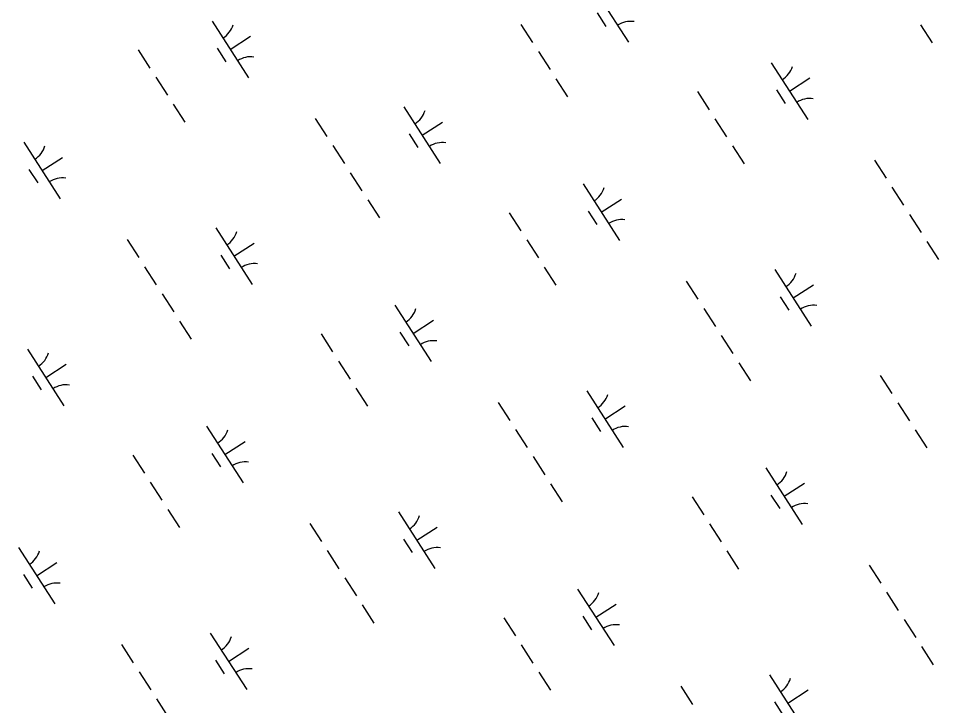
# Model space of a CAD drawing. Extents: x 3937982 to 3958556, y 219448 to 241894.
# Drawn here: x 3952906 to 3953590, y 227398 to 227909 of the extents above; entities that cross this region are included whole.
import ezdxf

# ---------------------------------------------------------------- set-up
doc = ezdxf.new("R2010")
doc.units = 0
doc.layers.add('V-WETL-SWMP', color=7, linetype='Continuous')

msp = doc.modelspace()

# ---------------------------------------------------------------- linework, layer by layer
at = {"layer": 'V-WETL-SWMP'}
for p, q in [((3953332.65, 227933.485), (3953359.713, 227891.441)), ((3953336.446, 227913.332), (3953342.941, 227903.242)), ((3953050.217, 227907.145), (3953077.279, 227865.102)), ((3953279.775, 227904.709), (3953288.435, 227891.255)), ((3953576.761, 227904.457), (3953585.42, 227891.003)), ((3953063.748, 227886.124), (3953078.884, 227895.866)), ((3952995.351, 227885.748), (3953004.011, 227872.294)), ((3953054.013, 227886.993), (3953060.508, 227876.903)), ((3953292.765, 227884.528), (3953301.425, 227871.074)), ((3953465.78, 227876.186), (3953492.842, 227834.143)), ((3953008.341, 227865.568), (3953017.001, 227852.114)), ((3953305.755, 227864.348), (3953314.415, 227850.894)), ((3953479.311, 227855.165), (3953494.446, 227864.907)), ((3953469.576, 227856.034), (3953476.07, 227845.943)), ((3953410.913, 227854.789), (3953419.573, 227841.335)), ((3953021.331, 227845.387), (3953029.991, 227831.933)), ((3953192.783, 227843.455), (3953219.845, 227801.412)), ((3953126.918, 227834.86), (3953135.578, 227821.406)), ((3953206.314, 227822.434), (3953221.45, 227832.176)), ((3953423.903, 227834.608), (3953432.563, 227821.154)), ((3953196.579, 227823.303), (3953203.074, 227813.212)), ((3952910.35, 227817.116), (3952937.412, 227775.073)), ((3953139.908, 227814.68), (3953148.568, 227801.226)), ((3953436.893, 227814.428), (3953445.553, 227800.974)), ((3952923.881, 227796.094), (3952939.017, 227805.837)), ((3953542.48, 227803.901), (3953551.14, 227790.447)), ((3952914.146, 227796.963), (3952920.641, 227786.873)), ((3953152.898, 227794.499), (3953161.558, 227781.045)), ((3953325.912, 227786.157), (3953352.975, 227744.113)), ((3953555.47, 227783.72), (3953564.13, 227770.266)), ((3953165.888, 227774.318), (3953174.548, 227760.864)), ((3953339.443, 227765.135), (3953354.579, 227774.877)), ((3953271.046, 227764.76), (3953279.706, 227751.306)), ((3953329.708, 227766.004), (3953336.203, 227755.914)), ((3953568.46, 227763.54), (3953577.12, 227750.086)), ((3953052.916, 227753.426), (3953079.978, 227711.382)), ((3952987.051, 227744.831), (3952995.711, 227731.377)), ((3953066.447, 227732.404), (3953081.582, 227742.147)), ((3953284.036, 227744.579), (3953292.696, 227731.125)), ((3953581.45, 227743.359), (3953590.11, 227729.905)), ((3953056.712, 227733.273), (3953063.207, 227723.183)), ((3953000.041, 227724.65), (3953008.701, 227711.196)), ((3953297.026, 227724.398), (3953305.686, 227710.944)), ((3953468.478, 227722.466), (3953495.54, 227680.423)), ((3953402.613, 227713.872), (3953411.273, 227700.418)), ((3953482.009, 227701.445), (3953497.145, 227711.187)), ((3953013.031, 227704.469), (3953021.691, 227691.015)), ((3953472.274, 227702.314), (3953478.769, 227692.224)), ((3953186.045, 227696.127), (3953213.107, 227654.084)), ((3953415.603, 227693.691), (3953424.263, 227680.237)), ((3953199.576, 227675.106), (3953214.712, 227684.848)), ((3953026.02, 227684.289), (3953034.68, 227670.835)), ((3953131.179, 227674.73), (3953139.839, 227661.276)), ((3953189.841, 227675.975), (3953196.336, 227665.884)), ((3953428.593, 227673.51), (3953437.253, 227660.056)), ((3952913.048, 227663.396), (3952940.111, 227621.353)), ((3952926.58, 227642.375), (3952941.715, 227652.117)), ((3953144.169, 227654.549), (3953152.829, 227641.095)), ((3953441.583, 227653.329), (3953450.243, 227639.875)), ((3953546.741, 227643.771), (3953555.401, 227630.317)), ((3952916.844, 227643.244), (3952923.339, 227633.153)), ((3953157.159, 227634.369), (3953165.819, 227620.915)), ((3953328.611, 227632.437), (3953355.673, 227590.394)), ((3953262.746, 227623.842), (3953271.406, 227610.388)), ((3953559.731, 227623.59), (3953568.391, 227610.136)), ((3953342.142, 227611.415), (3953357.278, 227621.158)), ((3953332.407, 227612.285), (3953338.902, 227602.194)), ((3953046.178, 227606.098), (3953073.24, 227564.054)), ((3953275.736, 227603.661), (3953284.396, 227590.207)), ((3953572.721, 227603.409), (3953581.381, 227589.955)), ((3953059.709, 227585.076), (3953074.844, 227594.818)), ((3952991.312, 227584.701), (3952999.972, 227571.247)), ((3953049.974, 227585.945), (3953056.469, 227575.855)), ((3953288.726, 227583.481), (3953297.386, 227570.027)), ((3953461.74, 227575.138), (3953488.802, 227533.095)), ((3953004.302, 227564.52), (3953012.962, 227551.066)), ((3953301.716, 227563.3), (3953310.376, 227549.846)), ((3953475.271, 227554.117), (3953490.407, 227563.859)), ((3953465.536, 227554.986), (3953472.031, 227544.896)), ((3953406.874, 227553.741), (3953415.534, 227540.287)), ((3953017.291, 227544.339), (3953025.951, 227530.885)), ((3953188.744, 227542.407), (3953215.806, 227500.364)), ((3953122.879, 227533.812), (3953131.539, 227520.359)), ((3953202.275, 227521.386), (3953217.41, 227531.128)), ((3953419.864, 227533.561), (3953428.524, 227520.107)), ((3953192.54, 227522.255), (3953199.035, 227512.165)), ((3952906.31, 227516.068), (3952933.373, 227474.025)), ((3953135.869, 227513.632), (3953144.528, 227500.178)), ((3953432.854, 227513.38), (3953441.514, 227499.926)), ((3952919.842, 227495.046), (3952934.977, 227504.789)), ((3953538.441, 227502.853), (3953547.101, 227489.399)), ((3952910.106, 227495.916), (3952916.601, 227485.825)), ((3953148.858, 227493.451), (3953157.518, 227479.997)), ((3953321.873, 227485.109), (3953348.935, 227443.066)), ((3953551.431, 227482.673), (3953560.091, 227469.219)), ((3953161.848, 227473.27), (3953170.508, 227459.816)), ((3953335.404, 227464.087), (3953350.54, 227473.83)), ((3953267.007, 227463.712), (3953275.667, 227450.258)), ((3953325.669, 227464.956), (3953332.164, 227454.866)), ((3953564.421, 227462.492), (3953573.081, 227449.038)), ((3953048.876, 227452.378), (3953075.939, 227410.335)), ((3952983.011, 227443.783), (3952991.671, 227430.329)), ((3953062.407, 227431.356), (3953077.543, 227441.099)), ((3953279.997, 227443.531), (3953288.657, 227430.077)), ((3953577.411, 227442.311), (3953586.071, 227428.857)), ((3953052.672, 227432.226), (3953059.167, 227422.135)), ((3952996.001, 227423.602), (3953004.661, 227410.148)), ((3953292.987, 227423.35), (3953301.647, 227409.896)), ((3953464.439, 227421.419), (3953491.501, 227379.375)), ((3953398.574, 227412.824), (3953407.234, 227399.37)), ((3953477.97, 227400.397), (3953493.105, 227410.139)), ((3953008.991, 227403.422), (3953017.651, 227389.968)), ((3953468.235, 227401.266), (3953474.73, 227391.176))]:
    msp.add_line(p, q, dxfattribs=at)
for centre, start, end in [((3953048.998, 227909.478), 301.99668, 343.540338), ((3953361.331, 227889.366), 81.996677, 123.540335), ((3953078.898, 227863.026), 81.996677, 123.540335), ((3953464.56, 227878.519), 301.99668, 343.540338), ((3953494.46, 227832.067), 81.996677, 123.540335), ((3953191.564, 227845.788), 301.99668, 343.540338), ((3953221.464, 227799.336), 81.996677, 123.540335), ((3952909.131, 227819.449), 301.99668, 343.540338), ((3952939.031, 227772.997), 81.996677, 123.540335), ((3953324.693, 227788.489), 301.99668, 343.540338), ((3953354.593, 227742.038), 81.996677, 123.540335), ((3953051.697, 227755.758), 301.99668, 343.540338), ((3953081.597, 227709.307), 81.996677, 123.540335), ((3953467.259, 227724.799), 301.99668, 343.540338), ((3953184.826, 227698.46), 301.99668, 343.540338), ((3953497.159, 227678.347), 81.996677, 123.540335), ((3953214.726, 227652.008), 81.996677, 123.540335), ((3952911.829, 227665.729), 301.99668, 343.540338), ((3952941.729, 227619.277), 81.996677, 123.540335), ((3953327.392, 227634.77), 301.99668, 343.540338), ((3953044.958, 227608.43), 301.99668, 343.540338), ((3953357.292, 227588.318), 81.996677, 123.540335), ((3953074.859, 227561.979), 81.996677, 123.540335), ((3953460.521, 227577.471), 301.99668, 343.540338), ((3953490.421, 227531.019), 81.996677, 123.540335), ((3953187.524, 227544.74), 301.99668, 343.540338), ((3953217.424, 227498.288), 81.996677, 123.540335), ((3952905.091, 227518.401), 301.99668, 343.540338), ((3952934.991, 227471.949), 81.996677, 123.540335), ((3953320.654, 227487.442), 301.99668, 343.540338), ((3953350.554, 227440.99), 81.996677, 123.540335), ((3953047.657, 227454.711), 301.99668, 343.540338), ((3953077.557, 227408.259), 81.996677, 123.540335), ((3953463.219, 227423.751), 301.99668, 343.540338)]:
    msp.add_arc(centre, 17.623, start, end, dxfattribs=at)

doc.saveas('drawing.dxf')
